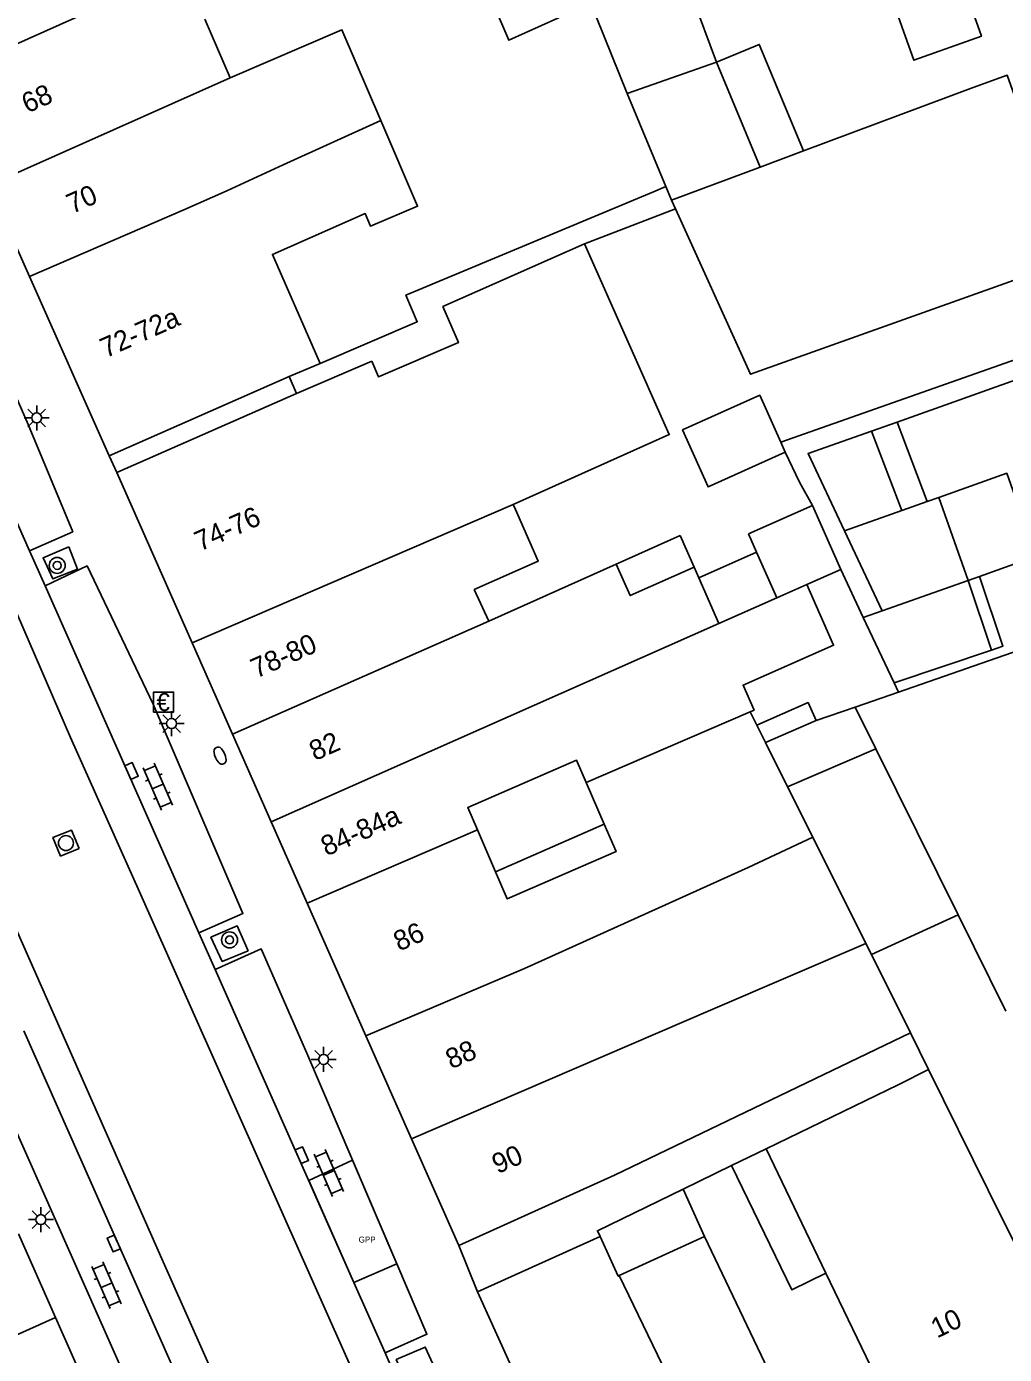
# Model space of a CAD drawing. Extents: x 132998 to 136004, y 396998 to 398512.
# Drawn here: x 134381.6 to 134430.6, y 397386 to 397452.5 of the extents above; entities that cross this region are included whole.
import ezdxf

# ---------------------------------------------------------------- set-up
doc = ezdxf.new("R2010")
doc.units = 0
for name, color, linetype in [('bp-grn-parkeervak', 7, 'Continuous'), ('gg-afsc-erfafscheiding', 7, 'Continuous'), ('gg-anno-huisnummerreeks BGT', 7, 'Continuous'), ('gg-bbg-gedigitaliseerde bebouwing', 7, 'Continuous'), ('gg-bbg-gedigitaliseerde bebouwing onder overbouw', 7, 'Continuous'), ('gg-bbg-gedigitaliseerde bijgebouw', 7, 'Continuous'), ('gg-bbg-gedigitaliseerde overbouw', 7, 'Continuous'), ('gg-bbg-hoofdgebouw', 7, 'Continuous'), ('gg-bbg-luifel en loopbrug', 7, 'Continuous'), ('gg-bbg-pand overbouw', 7, 'Continuous'), ('gg-bbg-tussenscheiding', 7, 'Continuous'), ('gg-knt-verharding', 7, 'Continuous'), ('gg-knt-verharding nz', 7, 'Continuous'), ('gt-symb-betaalautomaat', 7, 'Continuous'), ('gt-symb-boom', 7, 'Continuous'), ('gt-symb-brandkraan', 7, 'Continuous'), ('gt-symb-klinker verharding', 7, 'Continuous'), ('gt-symb-kolk', 7, 'Continuous'), ('gt-symb-lichtmast', 7, 'Continuous'), ('gt-symb-rioolschacht', 7, 'Continuous'), ('kenmerkpunt gehandicapten parkeerplaats', 7, 'Continuous')]:
    doc.layers.add(name, color=color, linetype=linetype)

# ---------------------------------------------------------------- blocks, each defined once
blk = doc.blocks.new('gt0-LMAST')
at = {"layer": 'gt-symb-lichtmast'}
for p, q in [((-0.182, 0.173), (-0.447, 0.438)), ((-0.005, 0.246), (-0.005, 0.621)), ((0.172, 0.173), (0.437, 0.438)), ((-0.255, -0.004), (-0.63, -0.004)), ((-0.182, -0.181), (-0.447, -0.446)), ((-0.005, -0.254), (-0.005, -0.629)), ((0.437, -0.446), (0.172, -0.181)), ((0.245, -0.004), (0.62, -0.004))]:
    blk.add_line(p, q, dxfattribs=at)
blk.add_circle((-0.005, -0.004), 0.25, dxfattribs=at)
blk = doc.blocks.new('gt0-BOOM')
at = {"layer": 'gt-symb-boom'}
for radius in [0.4, 0.2]:
    blk.add_circle((0, 0), radius, dxfattribs=at)
blk = doc.blocks.new('gt0-KOLK')
at = {"layer": 'gt-symb-kolk'}
blk.add_lwpolyline([(0, 0), (0.375, 0), (0.375, 0.4), (-0.375, 0.4), (-0.375, 0), (0, 0)], dxfattribs=at)
blk = doc.blocks.new('gt0-KL1')
at = {"layer": 'gt-symb-klinker verharding'}
for p, q in [((-1.15, 0.3), (1.15, 0.3)), ((-1, -0.3), (-1, 0.3)), ((-0.5, 0.3), (-0.5, 0.45)), ((0, -0.3), (0, 0.3)), ((0.5, 0.3), (0.5, 0.45)), ((1, -0.3), (1, 0.3)), ((-1.15, -0.3), (1.15, -0.3)), ((-0.5, -0.45), (-0.5, -0.3)), ((0.5, -0.45), (0.5, -0.3))]:
    blk.add_line(p, q, dxfattribs=at)
blk = doc.blocks.new('gt0-RS')
at = {"layer": 'gt-symb-rioolschacht'}
blk.add_lwpolyline([(-0.5, -0.5), (0.5, -0.5), (0.5, 0.5), (-0.5, 0.5)], close=True, dxfattribs=at)
blk.add_circle((0, 0), 0.375, dxfattribs=at)
blk = doc.blocks.new('gt0-BA')
at = {"layer": 'gt-symb-betaalautomaat'}
blk.add_lwpolyline([(-0.498, -0.507), (0.502, -0.507), (0.502, 0.493), (-0.498, 0.493)], close=True, dxfattribs=at)
blk.add_text('€', height=0.9, dxfattribs=at).set_placement((-0.357, -0.457))
blk = doc.blocks.new('gt0-BR')
at = {"layer": 'gt-symb-brandkraan'}
for centre, radius, start, end in [((-0.244, 0), 0.206, 107.56694, 252.43307), ((0.599, -2.664), 3, 106.89205, 107.56694), ((0, -0.691), 0.938, 73.10799, 106.89205), ((-0.599, -2.664), 3, 72.43309, 73.10799), ((0.244, 0), 0.206, 287.56695, 72.43309), ((0.599, 2.664), 3, 252.43307, 253.10797), ((0, 0.691), 0.938, 253.10797, 286.89206), ((-0.599, 2.664), 3, 286.89206, 287.56695)]:
    blk.add_arc(centre, radius, start, end, dxfattribs=at)

msp = doc.modelspace()

# ---------------------------------------------------------------- linework, layer by layer
at = {"layer": 'bp-grn-parkeervak'}
msp.add_lwpolyline([(134400.138, 397390.567), (134397.991, 397389.628), (134395.727, 397394.733), (134397.925, 397395.743), (134400.138, 397390.567)], dxfattribs=at)
at = {"layer": 'gg-afsc-erfafscheiding'}
for p, q in [((134412.993, 397444.239), (134413.623, 397444.502)), ((134409.541, 397441.639), (134414.106, 397443.378)), ((134447.533, 397441.633), (134419.377, 397431.702)), ((134447.841, 397440.77), (134425.199, 397432.712)), ((134420.309, 397429.704), (134419.603, 397431.2)), ((134420.309, 397429.704), (134420.961, 397428.524)), ((134416.908, 397395.478), (134418.639, 397396.319))]:
    msp.add_line(p, q, dxfattribs=at)
for points in [[(134396.303, 397435.648), (134401.167, 397437.734), (134400.599, 397439.06), (134412.993, 397444.239)], [(134414.486, 397394.303), (134410.19, 397392.219), (134410.323, 397391.928)]]:
    msp.add_lwpolyline(points, dxfattribs=at)
at = {"layer": 'gg-bbg-gedigitaliseerde bebouwing'}
for p, q in [((134391.791, 397449.95), (134390.527, 397452.887)), ((134429.009, 397449.466), (134420.509, 397446.285)), ((134420.509, 397446.285), (134418.341, 397445.474)), ((134413.908, 397443.815), (134414.106, 397443.378)), ((134394.756, 397434.984), (134396.303, 397435.648)), ((134398.891, 397435.751), (134395.12, 397434.134)), ((134406.09, 397428.327), (134405.974, 397428.581)), ((134411.135, 397425.601), (134404.745, 397422.743)), ((134415.035, 397425.438), (134415.268, 397424.911)), ((134415.268, 397424.911), (134416.28, 397422.625)), ((134404.745, 397422.743), (134404.019, 397424.327)), ((134416.28, 397422.625), (134419.177, 397423.907)), ((134418.611, 397416.667), (134418.183, 397417.526)), ((134424.131, 397416.353), (134428.262, 397408.039)), ((134409.634, 397414.654), (134410.533, 397412.574)), ((134420.983, 397411.916), (134419.719, 397414.449)), ((134405.089, 397410.184), (134404.176, 397412.296)), ((134423.635, 397406.603), (134420.983, 397411.916)), ((134423.918, 397406.049), (134428.262, 397408.039)), ((134423.918, 397406.049), (134423.635, 397406.603)), ((134411.053, 397395.003), (134425.871, 397402.124)), ((134425.871, 397402.124), (134426.782, 397400.286)), ((134426.782, 397400.286), (134425.254, 397399.529)), ((134418.639, 397396.319), (134425.254, 397399.529)), ((134421.635, 397390.093), (134418.639, 397396.319)), ((134414.486, 397394.303), (134416.908, 397395.478)), ((134403.243, 397391.479), (134411.053, 397395.003)), ((134415.551, 397391.921), (134414.486, 397394.303)), ((134404.19, 397389.16), (134410.323, 397391.928)), ((134411.282, 397389.967), (134415.551, 397391.921))]:
    msp.add_line(p, q, dxfattribs=at)
for points in [[(134391.791, 397449.95), (134397.391, 397452.351), (134399.339, 397447.808)], [(134431.522, 397447.826), (134430.721, 397450.075), (134429.009, 397449.466)], [(134399.339, 397447.808), (134401.179, 397443.518), (134398.83, 397442.51), (134398.561, 397443.15), (134393.907, 397441.106), (134396.303, 397435.648)], [(134414.106, 397443.378), (134417.853, 397435.101), (134432.29, 397440.249)], [(134409.541, 397441.639), (134402.455, 397438.492), (134402.894, 397437.468)], [(134405.974, 397428.581), (134413.786, 397432.079), (134409.541, 397441.639)], [(134398.891, 397435.751), (134399.225, 397434.972), (134403.228, 397436.689), (134402.894, 397437.468)], [(134406.09, 397428.327), (134407.231, 397425.748), (134404.019, 397424.327)], [(134411.135, 397425.601), (134411.834, 397424.022), (134415.035, 397425.438)], [(134418.183, 397417.526), (134420.743, 397418.659), (134421.142, 397417.759)], [(134404.176, 397412.296), (134403.693, 397413.416), (134409.151, 397415.774), (134409.634, 397414.654)], [(134410.533, 397412.574), (134411.125, 397411.204), (134405.674, 397408.83), (134405.089, 397410.184)], [(134416.908, 397395.478), (134419.923, 397389.263), (134421.635, 397390.093)], [(134410.323, 397391.928), (134411.232, 397389.944), (134411.282, 397389.967)]]:
    msp.add_lwpolyline(points, dxfattribs=at)
at = {"layer": 'gg-bbg-gedigitaliseerde bebouwing onder overbouw'}
for p, q in [((134385.738, 397431.024), (134394.756, 397434.984)), ((134386.115, 397430.179), (134395.12, 397434.134))]:
    msp.add_line(p, q, dxfattribs=at)
at = {"layer": 'gg-bbg-gedigitaliseerde bijgebouw'}
for p, q in [((134416.16, 397450.728), (134414.724, 397454.583)), ((134411.688, 397449.163), (134410.147, 397452.959)), ((134416.16, 397450.728), (134418.341, 397445.474)), ((134411.688, 397449.163), (134413.623, 397444.502)), ((134413.623, 397444.502), (134413.908, 397443.815)), ((134425.436, 397428.281), (134423.919, 397432.257)), ((134419.377, 397431.702), (134419.603, 397431.2)), ((134426.717, 397428.734), (134425.436, 397428.281)), ((134427.292, 397428.938), (134426.717, 397428.734)), ((134428.761, 397424.782), (134427.292, 397428.938)), ((134420.961, 397428.524), (134417.761, 397427.108)), ((134422.378, 397425.324), (134420.961, 397428.524)), ((134417.761, 397427.108), (134418.165, 397426.193)), ((134424.458, 397423.261), (134422.567, 397427.265)), ((134418.165, 397426.193), (134419.177, 397423.907)), ((134423.51, 397422.926), (134422.378, 397425.324)), ((134429.937, 397421.292), (134428.761, 397424.782)), ((134424.458, 397423.261), (134423.51, 397422.926)), ((134437.053, 397423.275), (134425.274, 397419.191)), ((134425.058, 397419.648), (134429.937, 397421.292)), ((134425.274, 397419.191), (134425.058, 397419.648)), ((134421.142, 397417.759), (134418.611, 397416.667)), ((134424.131, 397416.353), (134419.719, 397414.449))]:
    msp.add_line(p, q, dxfattribs=at)
for points in [[(134409.837, 397453.671), (134405.755, 397451.828), (134404.266, 397455.3), (134404.945, 397455.591)], [(134419.377, 397431.702), (134418.322, 397434.053), (134414.456, 397432.318), (134415.737, 397429.465), (134419.603, 397431.2)], [(134423.919, 397432.257), (134420.743, 397431.127), (134422.567, 397427.265)]]:
    msp.add_lwpolyline(points, dxfattribs=at)
at = {"layer": 'gg-bbg-gedigitaliseerde overbouw'}
msp.add_line((134394.756, 397434.984), (134395.12, 397434.134), dxfattribs=at)
at = {"layer": 'gg-bbg-hoofdgebouw'}
for p, q in [((134379.707, 397444.561), (134381.739, 397440.001)), ((134381.739, 397440.001), (134385.738, 397431.024)), ((134386.115, 397430.179), (134389.89, 397421.65)), ((134389.89, 397421.65), (134391.909, 397417.089)), ((134391.909, 397417.089), (134393.852, 397412.699)), ((134393.852, 397412.699), (134395.658, 397408.617)), ((134395.658, 397408.617), (134398.598, 397401.976)), ((134398.598, 397401.976), (134400.881, 397396.818)), ((134400.881, 397396.818), (134403.243, 397391.479)), ((134381.188, 397392.054), (134383.046, 397387.878)), ((134409.65, 397377.07), (134404.19, 397389.16)), ((134383.046, 397387.878), (134386.252, 397380.674))]:
    msp.add_line(p, q, dxfattribs=at)
at = {"layer": 'gg-bbg-luifel en loopbrug'}
for p, q in [((134425.199, 397432.712), (134423.919, 397432.257)), ((134425.199, 397432.712), (134426.717, 397428.734)), ((134414.33, 397427.03), (134411.135, 397425.601)), ((134415.035, 397425.438), (134414.33, 397427.03)), ((134418.165, 397426.193), (134415.268, 397424.911)), ((134428.761, 397424.782), (134429.326, 397424.982)), ((134405.089, 397410.184), (134410.533, 397412.574))]:
    msp.add_line(p, q, dxfattribs=at)
for points in [[(134424.832, 397454.217), (134428.224, 397455.423), (134429.43, 397452.031), (134426.038, 397450.825), (134424.832, 397454.217)], [(134416.16, 397450.728), (134418.296, 397451.615), (134420.509, 397446.285)], [(134429.326, 397424.982), (134432.168, 397425.986), (134430.695, 397430.143), (134427.292, 397428.938)], [(134429.937, 397421.292), (134430.504, 397421.483), (134429.326, 397424.982)]]:
    msp.add_lwpolyline(points, dxfattribs=at)
at = {"layer": 'gg-bbg-pand overbouw'}
msp.add_line((134386.115, 397430.179), (134385.738, 397431.024), dxfattribs=at)
at = {"layer": 'gg-bbg-tussenscheiding'}
for p, q in [((134393.306, 397457.109), (134377.31, 397449.94)), ((134411.688, 397449.163), (134416.16, 397450.728)), ((134391.791, 397449.95), (134379.707, 397444.561)), ((134418.341, 397445.474), (134413.908, 397443.815)), ((134405.974, 397428.581), (134389.89, 397421.65)), ((134425.436, 397428.281), (134422.567, 397427.265)), ((134420.679, 397424.572), (134422.378, 397425.324)), ((134428.761, 397424.782), (134424.458, 397423.261)), ((134419.177, 397423.907), (134420.679, 397424.572)), ((134391.909, 397417.089), (134404.745, 397422.743)), ((134393.852, 397412.699), (134416.28, 397422.625)), ((134425.058, 397419.648), (134423.51, 397422.926)), ((134425.274, 397419.191), (134423.096, 397418.436)), ((134409.634, 397414.654), (134417.846, 397418.201)), ((134417.846, 397418.201), (134418.183, 397417.526)), ((134421.142, 397417.759), (134423.096, 397418.436)), ((134423.096, 397418.436), (134424.131, 397416.353)), ((134419.719, 397414.449), (134418.611, 397416.667)), ((134395.658, 397408.617), (134404.176, 397412.296)), ((134430.657, 397403.218), (134428.262, 397408.039)), ((134415.972, 397403.307), (134423.635, 397406.603)), ((134425.871, 397402.124), (134423.918, 397406.049)), ((134406.537, 397405.339), (134398.598, 397401.976)), ((134400.881, 397396.818), (134415.972, 397403.307)), ((134426.782, 397400.286), (134429.771, 397394.253)), ((134433.8, 397386.122), (134429.771, 397394.253)), ((134415.551, 397391.921), (134421.248, 397380.032)), ((134425.487, 397382.089), (134421.635, 397390.093)), ((134417.083, 397378.012), (134411.282, 397389.967)), ((134352.91, 397374.374), (134383.046, 397387.878))]:
    msp.add_line(p, q, dxfattribs=at)
for points in [[(134381.739, 397440.001), (134389.468, 397443.338), (134391.62, 397444.291), (134394.456, 397445.583), (134399.339, 397447.808)], [(134420.679, 397424.572), (134422.023, 397421.534), (134417.489, 397419.528), (134418.039, 397418.286), (134417.846, 397418.201)], [(134406.537, 397405.339), (134417.747, 397410.398), (134420.983, 397411.916)]]:
    msp.add_lwpolyline(points, dxfattribs=at)
at = {"layer": 'gg-knt-verharding'}
for p, q in [((134374.036, 397443.64), (134381.744, 397426.26)), ((134381.744, 397426.26), (134382.524, 397424.503)), ((134382.524, 397424.503), (134390.231, 397407.125)), ((134390.231, 397407.125), (134391.038, 397405.305)), ((134391.038, 397405.305), (134397.991, 397389.628)), ((134381.459, 397402.232), (134391.051, 397380.578)), ((134388.886, 397379.615), (134379.268, 397401.252)), ((134404.19, 397389.16), (134403.243, 397391.479)), ((134397.991, 397389.628), (134399.556, 397386.099)), ((134404.645, 397374.546), (134399.556, 397386.099))]:
    msp.add_line(p, q, dxfattribs=at)
for points in [[(134381.744, 397426.26), (134383.911, 397427.22), (134381.668, 397432.591), (134376.403, 397444.671), (134374.036, 397443.64)], [(134383.705, 397426.462), (134382.425, 397425.913), (134382.906, 397424.851), (134384.141, 397425.345), (134383.705, 397426.462)], [(134390.231, 397407.125), (134392.431, 397408.102), (134387.93, 397418.582), (134384.623, 397425.507), (134382.524, 397424.503)], [(134392.69, 397406.239), (134392.141, 397407.488), (134390.83, 397406.912), (134391.393, 397405.706), (134392.69, 397406.239)], [(134400.138, 397390.567), (134395.632, 397401.108), (134393.35, 397406.329), (134391.038, 397405.305)], [(134399.556, 397386.099), (134401.65, 397387.03), (134400.138, 397390.567)], [(134402.231, 397384.939), (134401.565, 397386.389), (134400.116, 397385.765), (134400.774, 397384.321), (134402.231, 397384.939)]]:
    msp.add_lwpolyline(points, dxfattribs=at)
at = {"layer": 'gg-knt-verharding nz'}
msp.add_line((134397.991, 397389.628), (134400.138, 397390.567), dxfattribs=at)
for points in [[(134448.338, 397249.867), (134446.408, 397258.505), (134443.599, 397269.635), (134441.438, 397277.631), (134437.494, 397290.868), (134435.387, 397297.027), (134431.335, 397308.642), (134428.039, 397317.125), (134424.851, 397324.58), (134415.451, 397345.813), (134387.249, 397409.187), (134383.791, 397416.912), (134375.501, 397436.069), (134366.613, 397456.113), (134359.886, 397471.196)], [(134442.125, 397248.597), (134439.871, 397258.559), (134435.927, 397273.741), (134432.739, 397284.979), (134428.525, 397297.783), (134421.88, 397314.964), (134418.152, 397323.608), (134409.022, 397344.408), (134388.437, 397390.655), (134376.875, 397416.804), (134368.401, 397436.036), (134357.38, 397460.834), (134354.031, 397468.621)]]:
    msp.add_lwpolyline(points, dxfattribs=at)

# ---------------------------------------------------------------- block references
at = {"layer": 'gt-symb-betaalautomaat'}
msp.add_blockref('gt0-BA', (134388.46, 397418.697), dxfattribs=at)
at = {"layer": 'gt-symb-boom'}
for p in [(134383.13, 397425.529), (134391.766, 397406.778)]:
    msp.add_blockref('gt0-BOOM', p, dxfattribs=at)
at = {"layer": 'gt-symb-brandkraan', "rotation": -66.10152212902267}
msp.add_blockref('gt0-BR', (134391.286, 397416.008), dxfattribs=at)
at = {"layer": 'gt-symb-klinker verharding', "rotation": -66.5379997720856}
for p in [(134388.169, 397414.456), (134396.741, 397395.113), (134385.601, 397389.491)]:
    msp.add_blockref('gt0-KL1', p, dxfattribs=at)
at = {"layer": 'gt-symb-kolk', "rotation": -66.10152212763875}
for p in [(134386.674, 397415.154), (134395.202, 397395.918), (134385.777, 397391.496)]:
    msp.add_blockref('gt0-KOLK', p, dxfattribs=at)
at = {"layer": 'gt-symb-lichtmast'}
for p in [(134382.108, 397432.921), (134388.863, 397417.616), (134396.48, 397400.797), (134382.319, 397392.776)]:
    msp.add_blockref('gt0-LMAST', p, dxfattribs=at)
at = {"layer": 'gt-symb-rioolschacht', "rotation": 112.28037103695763}
msp.add_blockref('gt0-RS', (134383.57, 397411.627), dxfattribs=at)

# ---------------------------------------------------------------- texts
at = {"layer": 'gg-anno-huisnummerreeks BGT'}
for s, rotation, p in [('68', 24, (134381.634, 397448.155)), ('70', 24, (134383.877, 397443.122)), ('72-72a', 24, (134385.563, 397435.902)), ('74-76', 23.9, (134390.288, 397426.223)), ('78-80', 23.9, (134393.105, 397419.857)), ('82', 23.9, (134396.037, 397415.728)), ('84-84a', 23.9, (134396.621, 397410.955)), ('86', 23.9, (134400.257, 397406.193)), ('88', 23.9, (134402.869, 397400.293)), ('90', 23.9, (134405.19, 397395.044)), ('10', 25.8, (134427.204, 397386.813))]:
    msp.add_text(s, height=1, rotation=rotation, dxfattribs=at).set_placement(p)
at = {"layer": 'kenmerkpunt gehandicapten parkeerplaats'}
msp.add_text('GPP', height=0.3, dxfattribs=at).set_placement((134398.231, 397391.623))

doc.saveas('drawing.dxf')
